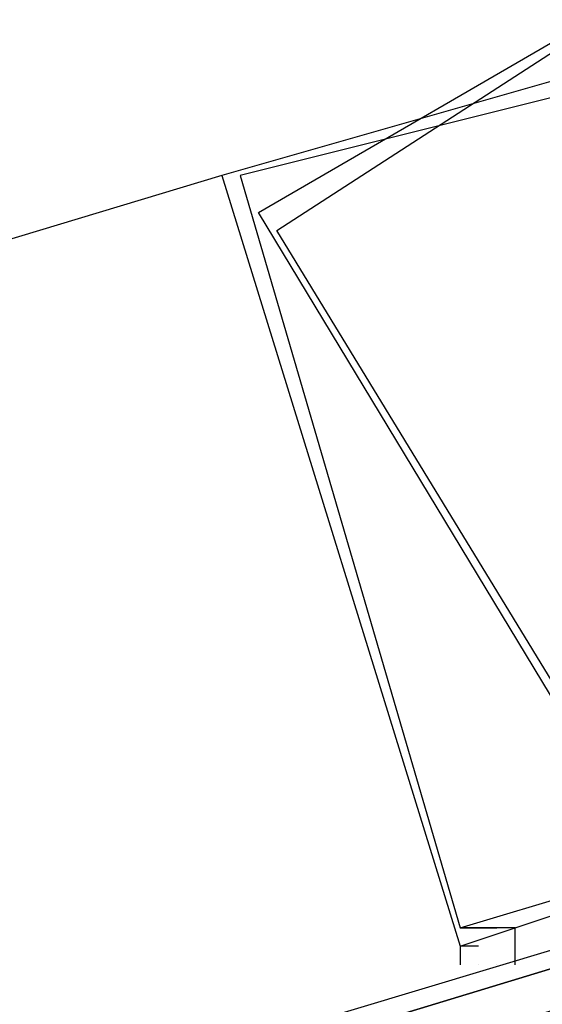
# Model space of a CAD drawing. Header units: feet. Extents: x -79 to 198, y -22 to 181.
# Tile 522 of 656: x 128.333 to 128.713, y 92.256 to 92.971. Entities that reach past the tile are written whole.
import ezdxf

# ---------------------------------------------------------------- set-up
doc = ezdxf.new("R2010")
doc.units = ezdxf.units.FT
doc.layers.add('A-LINEA', color=7, linetype='CONTINUOUS')

msp = doc.modelspace()

# ---------------------------------------------------------------- linework, layer by layer
at = {"layer": 'A-LINEA'}
msp.add_line((128.48, 92.8578), (124.9333, 91.7911), dxfattribs=at)
msp.add_line((128.48, 92.8578), (124.9333, 91.7911), dxfattribs=at)
for points in [[(128.5067, 92.8311), (128.76, 92.9778), (129.0533, 92.4844), (128.8133, 92.3244), (128.5067, 92.8311)], [(128.5067, 92.8311), (128.76, 92.9778), (129.0533, 92.4844), (128.8133, 92.3244), (128.5067, 92.8311)], [(128.52, 92.8178), (128.7467, 92.9644), (129.04, 92.4844), (128.8133, 92.3378), (128.52, 92.8178)], [(128.52, 92.8178), (128.7467, 92.9644), (129.04, 92.4844), (128.8133, 92.3378), (128.52, 92.8178)], [(128.76, 92.9378), (128.48, 92.8578), (128.6533, 92.2978), (128.9333, 92.3911), (128.76, 92.9378)], [(128.76, 92.9378), (128.48, 92.8578), (128.6533, 92.2978), (128.9333, 92.3911), (128.76, 92.9378)], [(128.76, 92.9244), (128.4933, 92.8578), (128.6533, 92.3111), (128.92, 92.3911), (128.76, 92.9244)], [(128.76, 92.9244), (128.4933, 92.8578), (128.6533, 92.3111), (128.92, 92.3911), (128.76, 92.9244)], [(128.7733, 92.2978), (125, 91.1511), (125, 91.1778), (128.7733, 92.3111), (128.7733, 92.2978)], [(128.7733, 92.2978), (125, 91.1511), (125, 91.1778), (128.7733, 92.3111), (128.7733, 92.2978)], [(128.6667, 92.3111), (128.6667, 92.3111), (128.68, 92.3111), (128.6667, 92.3111), (128.6667, 92.3111), (128.6667, 92.3111), (128.6533, 92.3111), (128.6667, 92.3111), (128.6667, 92.3111), (128.6667, 92.3111)], [(128.6667, 92.3111), (128.6667, 92.3111), (128.68, 92.3111), (128.6667, 92.3111), (128.6667, 92.3111), (128.6667, 92.3111), (128.6533, 92.3111), (128.6667, 92.3111), (128.6667, 92.3111), (128.6667, 92.3111)], [(128.6933, 92.2844), (128.6933, 92.2844), (128.6933, 92.2978), (128.6933, 92.2978), (128.6933, 92.3111), (128.6933, 92.3111), (128.68, 92.3111), (128.68, 92.3111)], [(128.6933, 92.2844), (128.6933, 92.2844), (128.6933, 92.2978), (128.6933, 92.2978), (128.6933, 92.3111), (128.6933, 92.3111), (128.68, 92.3111), (128.68, 92.3111)], [(128.7867, 92.2711), (125.0133, 91.1378), (125, 91.1511), (128.7733, 92.2978), (128.7867, 92.2844), (128.7867, 92.2711)], [(128.7867, 92.2711), (125.0133, 91.1378), (125, 91.1511), (128.7733, 92.2978), (128.7867, 92.2844), (128.7867, 92.2711)], [(128.6667, 92.2978), (128.6667, 92.2978), (128.6533, 92.2978), (128.6533, 92.2978), (128.6533, 92.2844), (128.6533, 92.2844)], [(128.6667, 92.2978), (128.6667, 92.2978), (128.6533, 92.2978), (128.6533, 92.2978), (128.6533, 92.2844), (128.6533, 92.2844)], [(128.6667, 92.2844), (128.6667, 92.2844), (128.6667, 92.2844)], [(128.6667, 92.2844), (128.6667, 92.2844), (128.6667, 92.2844)], [(128.68, 92.2844), (128.68, 92.2844), (128.68, 92.2844)], [(128.68, 92.2844), (128.68, 92.2844), (128.68, 92.2844)]]:
    msp.add_lwpolyline(points, dxfattribs=at)
msp.add_lwpolyline([(128.6667, 92.3111), (128.6667, 92.3111), (128.6667, 92.3111), (128.6667, 92.3111)], close=True, dxfattribs=at)
msp.add_lwpolyline([(128.6667, 92.3111), (128.6667, 92.3111), (128.6667, 92.3111), (128.6667, 92.3111)], close=True, dxfattribs=at)

doc.saveas('drawing.dxf')
